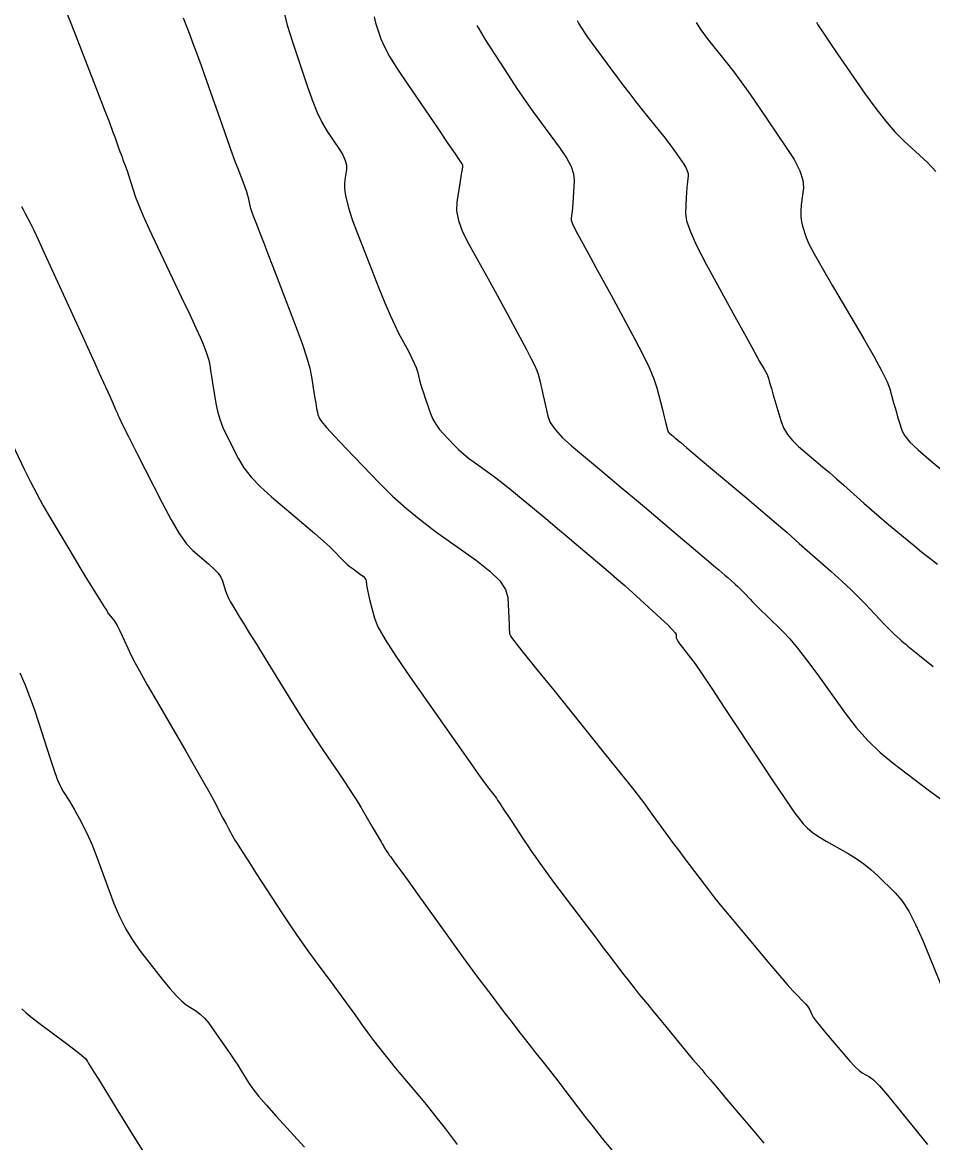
# Model space of a CAD drawing. Extents: x 2082232 to 2083549, y 592624 to 593832.
# Drawn here: x 2083243.1 to 2083289.1, y 592981.5 to 593038.1 of the extents above; entities that cross this region are included whole.
import ezdxf

# ---------------------------------------------------------------- set-up
doc = ezdxf.new("R2010")
doc.units = 0
doc.layers.add('DT_X_Contour_Major', color=7, linetype='Continuous')
doc.layers.add('DT_X_Contour_Minor', color=7, linetype='Continuous')

msp = doc.modelspace()

# ---------------------------------------------------------------- linework, layer by layer
at = {"layer": 'DT_X_Contour_Major'}
for points in [[(2083266.063, 593037.978), (2083266.131, 593037.843), (2083266.501, 593037.234), (2083267.659, 593035.448), (2083268.085, 593034.8), (2083268.496, 593034.193), (2083268.893, 593033.629), (2083269.274, 593033.107), (2083270.271, 593031.771), (2083270.596, 593031.293), (2083270.822, 593030.862), (2083270.95, 593030.477), (2083270.979, 593030.138), (2083270.927, 593029.296), (2083270.908, 593029.009), (2083270.89, 593028.778), (2083270.874, 593028.605), (2083270.859, 593028.488), (2083270.822, 593028.252), (2083270.831, 593028.136), (2083270.887, 593027.965), (2083270.989, 593027.738), (2083271.137, 593027.456), (2083271.596, 593026.629), (2083271.802, 593026.254), (2083272.079, 593025.749), (2083272.425, 593025.114), (2083272.84, 593024.35), (2083274.041, 593022.136), (2083274.448, 593021.359), (2083274.769, 593020.687), (2083275.004, 593020.121), (2083275.153, 593019.66), (2083275.435, 593018.572), (2083275.529, 593018.209), (2083275.599, 593017.936), (2083275.645, 593017.754), (2083275.667, 593017.662), (2083275.694, 593017.537), (2083275.708, 593017.491), (2083275.731, 593017.448), (2083275.761, 593017.408), (2083275.8, 593017.371), (2083275.916, 593017.275), (2083275.959, 593017.239), (2083276.005, 593017.201), (2083276.051, 593017.161), (2083276.099, 593017.121), (2083276.229, 593017.011), (2083276.362, 593016.899), (2083276.664, 593016.644), (2083277.136, 593016.248), (2083277.776, 593015.71), (2083279.709, 593014.086), (2083280.417, 593013.487), (2083281.095, 593012.907), (2083281.74, 593012.348), (2083282.354, 593011.807), (2083283.948, 593010.393), (2083284.505, 593009.893), (2083284.982, 593009.451), (2083285.378, 593009.07), (2083285.692, 593008.747), (2083286.423, 593007.967), (2083286.676, 593007.7), (2083286.886, 593007.483), (2083287.054, 593007.315), (2083287.179, 593007.198), (2083287.455, 593006.952), (2083287.551, 593006.867), (2083287.631, 593006.798), (2083287.696, 593006.743), (2083287.746, 593006.703), (2083287.857, 593006.617), (2083288.025, 593006.48), (2083288.447, 593006.136), (2083289.122, 593005.583)], [(2083243.038, 593028.828), (2083243.114, 593028.674), (2083243.211, 593028.485), (2083243.499, 593027.936), (2083243.647, 593027.639), (2083243.875, 593027.159), (2083244.182, 593026.497), (2083244.57, 593025.653), (2083245.711, 593023.158), (2083246.111, 593022.285), (2083246.452, 593021.536), (2083246.737, 593020.911), (2083246.964, 593020.41), (2083247.492, 593019.242), (2083247.666, 593018.857), (2083247.791, 593018.577), (2083247.867, 593018.403), (2083247.893, 593018.335), (2083247.9, 593018.295), (2083247.962, 593018.163), (2083248.143, 593017.799), (2083248.443, 593017.202), (2083248.862, 593016.372), (2083250.138, 593013.848), (2083250.594, 593012.989), (2083251.006, 593012.302), (2083251.373, 593011.788), (2083251.695, 593011.446), (2083252.494, 593010.767), (2083252.763, 593010.522), (2083252.969, 593010.298), (2083253.113, 593010.094), (2083253.195, 593009.911), (2083253.331, 593009.449), (2083253.393, 593009.269), (2083253.478, 593009.075), (2083253.585, 593008.866), (2083253.716, 593008.643), (2083254.093, 593008.03), (2083254.278, 593007.73), (2083254.549, 593007.29), (2083254.907, 593006.709), (2083255.352, 593005.987), (2083256.654, 593003.875), (2083257.12, 593003.125), (2083257.544, 593002.457), (2083257.925, 593001.872), (2083258.263, 593001.369), (2083259.106, 593000.138), (2083259.411, 592999.687), (2083259.691, 592999.259), (2083259.948, 592998.852), (2083260.181, 592998.467), (2083260.77, 592997.471), (2083260.967, 592997.137), (2083261.116, 592996.884), (2083261.217, 592996.712), (2083261.27, 592996.619), (2083261.347, 592996.481), (2083261.376, 592996.431), (2083261.403, 592996.385), (2083261.429, 592996.342), (2083261.453, 592996.304), (2083261.517, 592996.205), (2083261.546, 592996.163), (2083261.583, 592996.11), (2083261.63, 592996.046), (2083261.686, 592995.971), (2083261.846, 592995.756), (2083261.967, 592995.59), (2083262.211, 592995.252), (2083262.577, 592994.743), (2083263.066, 592994.062), (2083264.531, 592992.017), (2083265.044, 592991.305), (2083265.482, 592990.7), (2083265.846, 592990.205), (2083266.136, 592989.817), (2083266.811, 592988.929), (2083267.057, 592988.605), (2083267.29, 592988.299), (2083267.51, 592988.011), (2083267.717, 592987.741), (2083268.252, 592987.046), (2083268.448, 592986.792), (2083268.634, 592986.553), (2083268.811, 592986.329), (2083268.978, 592986.119), (2083269.41, 592985.579), (2083269.6, 592985.339), (2083269.845, 592985.024), (2083270.145, 592984.635), (2083270.5, 592984.172), (2083271.52, 592982.836), (2083271.929, 592982.309), (2083272.391, 592981.728), (2083272.907, 592981.095)]]:
    msp.add_lwpolyline(points, dxfattribs=at)
at = {"layer": 'DT_X_Contour_Minor'}
for points in [[(2083245.28, 593038.728), (2083245.521, 593038.102), (2083245.855, 593037.243), (2083246.868, 593034.638), (2083247.209, 593033.76), (2083247.472, 593033.079), (2083247.656, 593032.594), (2083247.762, 593032.306), (2083247.941, 593031.8), (2083248.005, 593031.621), (2083248.062, 593031.46), (2083248.114, 593031.32), (2083248.16, 593031.2), (2083248.275, 593030.905), (2083248.324, 593030.771), (2083248.386, 593030.592), (2083248.461, 593030.367), (2083248.549, 593030.096), (2083248.799, 593029.313), (2083248.938, 593028.936), (2083249.169, 593028.392), (2083249.491, 593027.68), (2083249.905, 593026.801), (2083251.129, 593024.234), (2083251.539, 593023.369), (2083251.851, 593022.7), (2083252.066, 593022.228), (2083252.183, 593021.951), (2083252.365, 593021.476), (2083252.426, 593021.311), (2083252.473, 593021.175), (2083252.505, 593021.068), (2083252.522, 593020.988), (2083252.549, 593020.814), (2083252.565, 593020.709), (2083252.595, 593020.524), (2083252.636, 593020.258), (2083252.691, 593019.912), (2083252.853, 593018.884), (2083252.934, 593018.492), (2083253.055, 593018.087), (2083253.216, 593017.669), (2083253.417, 593017.239), (2083254.006, 593016.075), (2083254.275, 593015.628), (2083254.643, 593015.16), (2083255.108, 593014.671), (2083255.672, 593014.16), (2083257.305, 593012.772), (2083257.859, 593012.298), (2083258.296, 593011.915), (2083258.618, 593011.625), (2083258.823, 593011.426), (2083259.214, 593011.02), (2083259.361, 593010.874), (2083259.506, 593010.74), (2083259.65, 593010.619), (2083259.794, 593010.511), (2083260.174, 593010.239), (2083260.3, 593010.141), (2083260.39, 593010.051), (2083260.446, 593009.968), (2083260.467, 593009.894), (2083260.475, 593009.705), (2083260.488, 593009.602), (2083260.522, 593009.435), (2083260.576, 593009.203), (2083260.651, 593008.906), (2083260.877, 593008.027), (2083261.053, 593007.593), (2083261.414, 593006.95), (2083261.96, 593006.097), (2083262.689, 593005.034), (2083264.879, 593001.922), (2083265.607, 593000.89), (2083266.146, 593000.128), (2083266.498, 592999.636), (2083266.662, 592999.414), (2083266.85, 592999.182), (2083266.918, 592999.094), (2083266.984, 592999.007), (2083267.047, 592998.919), (2083267.107, 592998.83), (2083267.263, 592998.593), (2083267.342, 592998.474), (2083267.462, 592998.291), (2083267.623, 592998.047), (2083267.825, 592997.74), (2083268.418, 592996.838), (2083268.631, 592996.517), (2083268.825, 592996.229), (2083269, 592995.975), (2083269.155, 592995.755), (2083269.544, 592995.213), (2083269.714, 592994.979), (2083269.933, 592994.683), (2083270.201, 592994.326), (2083270.517, 592993.908), (2083271.425, 592992.711), (2083271.761, 592992.269), (2083272.085, 592991.843), (2083272.398, 592991.433), (2083272.699, 592991.037), (2083273.489, 592990.003), (2083273.767, 592989.642), (2083274.008, 592989.333), (2083274.213, 592989.076), (2083274.38, 592988.872), (2083274.779, 592988.397), (2083274.943, 592988.2), (2083275.138, 592987.964), (2083275.362, 592987.69), (2083275.616, 592987.377), (2083276.335, 592986.492), (2083276.585, 592986.184), (2083276.798, 592985.927), (2083276.972, 592985.719), (2083277.109, 592985.56), (2083277.424, 592985.204), (2083277.592, 592985.011), (2083277.858, 592984.699), (2083278.223, 592984.268), (2083278.687, 592983.717), (2083280.057, 592982.091), (2083280.561, 592981.482)], [(2083251.202, 593038.369), (2083251.538, 593037.506), (2083251.685, 593037.117), (2083251.875, 593036.6), (2083252.108, 593035.953), (2083252.383, 593035.178), (2083253.174, 593032.939), (2083253.445, 593032.173), (2083253.667, 593031.554), (2083253.839, 593031.083), (2083253.961, 593030.759), (2083254.22, 593030.092), (2083254.309, 593029.854), (2083254.384, 593029.64), (2083254.443, 593029.45), (2083254.486, 593029.284), (2083254.582, 593028.873), (2083254.627, 593028.704), (2083254.691, 593028.505), (2083254.772, 593028.276), (2083254.871, 593028.017), (2083255.159, 593027.288), (2083255.295, 593026.94), (2083255.487, 593026.445), (2083255.734, 593025.803), (2083256.037, 593025.014), (2083256.918, 593022.711), (2083257.215, 593021.909), (2083257.443, 593021.228), (2083257.604, 593020.668), (2083257.696, 593020.23), (2083257.851, 593019.225), (2083257.906, 593018.885), (2083257.952, 593018.621), (2083257.991, 593018.431), (2083258.021, 593018.317), (2083258.093, 593018.112), (2083258.196, 593017.962), (2083258.453, 593017.664), (2083258.865, 593017.219), (2083259.429, 593016.626), (2083261.14, 593014.85), (2083261.798, 593014.198), (2083262.49, 593013.574), (2083263.215, 593012.979), (2083263.973, 593012.412), (2083266.039, 593010.937), (2083266.719, 593010.405), (2083267.21, 593009.916), (2083267.511, 593009.469), (2083267.623, 593009.065), (2083267.668, 593008.043), (2083267.684, 593007.706), (2083267.696, 593007.46), (2083267.705, 593007.306), (2083267.711, 593007.243), (2083267.723, 593007.199), (2083267.732, 593007.177), (2083267.75, 593007.144), (2083267.778, 593007.101), (2083267.815, 593007.047), (2083267.926, 593006.889), (2083268.083, 593006.688), (2083268.471, 593006.202), (2083269.09, 593005.432), (2083269.941, 593004.377), (2083272.516, 593001.186), (2083273.368, 593000.129), (2083273.992, 592999.35), (2083274.388, 592998.849), (2083274.556, 592998.627), (2083274.701, 592998.407), (2083274.781, 592998.292), (2083274.911, 592998.11), (2083275.091, 592997.862), (2083275.322, 592997.549), (2083276.005, 592996.625), (2083276.263, 592996.278), (2083276.524, 592995.929), (2083276.789, 592995.578), (2083277.056, 592995.226), (2083277.775, 592994.285), (2083278.079, 592993.895), (2083278.452, 592993.431), (2083278.894, 592992.893), (2083279.405, 592992.28), (2083280.858, 592990.548), (2083281.352, 592989.964), (2083281.742, 592989.51), (2083282.028, 592989.186), (2083282.211, 592988.993), (2083282.561, 592988.653), (2083282.68, 592988.53), (2083282.776, 592988.417), (2083282.847, 592988.314), (2083282.895, 592988.221), (2083282.991, 592987.987), (2083283.063, 592987.861), (2083283.21, 592987.659), (2083283.43, 592987.382), (2083283.725, 592987.028), (2083284.607, 592985.985), (2083284.915, 592985.633), (2083285.174, 592985.36), (2083285.385, 592985.165), (2083285.548, 592985.049), (2083285.918, 592984.843), (2083286.11, 592984.687), (2083286.41, 592984.376), (2083286.816, 592983.908), (2083287.329, 592983.284), (2083288.839, 592981.413)], [(2083256.322, 593038.533), (2083256.477, 593037.949), (2083256.713, 593037.202), (2083257.452, 593034.991), (2083257.723, 593034.224), (2083257.982, 593033.58), (2083258.229, 593033.06), (2083258.464, 593032.662), (2083259.074, 593031.767), (2083259.271, 593031.449), (2083259.401, 593031.167), (2083259.467, 593030.919), (2083259.467, 593030.708), (2083259.381, 593030.191), (2083259.358, 593029.995), (2083259.356, 593029.796), (2083259.375, 593029.593), (2083259.413, 593029.386), (2083259.543, 593028.831), (2083259.625, 593028.549), (2083259.774, 593028.121), (2083259.988, 593027.546), (2083260.269, 593026.825), (2083261.106, 593024.706), (2083261.403, 593023.968), (2083261.669, 593023.343), (2083261.901, 593022.831), (2083262.101, 593022.432), (2083262.592, 593021.519), (2083262.758, 593021.199), (2083262.889, 593020.922), (2083262.985, 593020.689), (2083263.047, 593020.5), (2083263.163, 593020.053), (2083263.213, 593019.871), (2083263.278, 593019.658), (2083263.357, 593019.415), (2083263.45, 593019.141), (2083263.718, 593018.372), (2083263.832, 593018.092), (2083263.975, 593017.829), (2083264.146, 593017.582), (2083264.345, 593017.353), (2083264.913, 593016.763), (2083265.136, 593016.544), (2083265.378, 593016.327), (2083265.641, 593016.114), (2083265.923, 593015.904), (2083266.702, 593015.348), (2083267.021, 593015.113), (2083267.393, 593014.825), (2083267.817, 593014.484), (2083268.295, 593014.091), (2083269.64, 593012.971), (2083270.136, 593012.557), (2083270.615, 593012.156), (2083271.078, 593011.767), (2083271.523, 593011.39), (2083272.689, 593010.402), (2083273.12, 593010.034), (2083273.537, 593009.67), (2083273.941, 593009.31), (2083274.331, 593008.954), (2083275.354, 593008.012), (2083275.69, 593007.696), (2083275.931, 593007.453), (2083276.077, 593007.285), (2083276.129, 593007.191), (2083276.138, 593007.038), (2083276.16, 593006.964), (2083276.22, 593006.855), (2083276.318, 593006.712), (2083276.454, 593006.535), (2083276.865, 593006.016), (2083277.087, 593005.713), (2083277.445, 593005.196), (2083277.939, 593004.462), (2083278.569, 593003.513), (2083280.429, 593000.694), (2083281.059, 592999.744), (2083281.555, 592999.008), (2083281.915, 592998.485), (2083282.141, 592998.175), (2083282.563, 592997.636), (2083282.754, 592997.429), (2083283.009, 592997.214), (2083283.329, 592996.99), (2083283.714, 592996.758), (2083284.827, 592996.126), (2083285.234, 592995.879), (2083285.62, 592995.609), (2083285.984, 592995.318), (2083286.328, 592995.005), (2083287.215, 592994.141), (2083287.552, 592993.747), (2083287.895, 592993.213), (2083288.244, 592992.539), (2083288.601, 592991.726), (2083289.561, 592989.371)], [(2083260.856, 593038.415), (2083260.935, 593038.113), (2083261.206, 593037.302), (2083261.367, 593036.931), (2083261.646, 593036.424), (2083262.044, 593035.784), (2083262.559, 593035.008), (2083264.092, 593032.76), (2083264.596, 593032.021), (2083264.959, 593031.488), (2083265.182, 593031.161), (2083265.263, 593031.042), (2083265.29, 593030.999), (2083265.3, 593030.984), (2083265.308, 593030.972), (2083265.315, 593030.963), (2083265.319, 593030.956), (2083265.33, 593030.942), (2083265.334, 593030.936), (2083265.336, 593030.932), (2083265.337, 593030.928), (2083265.338, 593030.924), (2083265.337, 593030.915), (2083265.329, 593030.862), (2083265.305, 593030.711), (2083265.266, 593030.461), (2083265.21, 593030.112), (2083265.042, 593029.05), (2083265.032, 593028.62), (2083265.13, 593028.123), (2083265.335, 593027.561), (2083265.647, 593026.934), (2083266.624, 593025.174), (2083266.976, 593024.536), (2083267.302, 593023.943), (2083267.601, 593023.395), (2083267.873, 593022.892), (2083268.562, 593021.609), (2083268.793, 593021.17), (2083268.968, 593020.815), (2083269.089, 593020.544), (2083269.154, 593020.357), (2083269.254, 593019.972), (2083269.296, 593019.806), (2083269.344, 593019.6), (2083269.4, 593019.353), (2083269.463, 593019.065), (2083269.641, 593018.241), (2083269.766, 593017.915), (2083270.008, 593017.556), (2083270.366, 593017.163), (2083270.84, 593016.736), (2083272.26, 593015.554), (2083272.801, 593015.102), (2083273.359, 593014.634), (2083273.934, 593014.15), (2083274.526, 593013.65), (2083276.127, 593012.293), (2083276.674, 593011.83), (2083277.113, 593011.459), (2083277.444, 593011.179), (2083277.668, 593010.991), (2083278.121, 593010.61), (2083278.287, 593010.469), (2083278.446, 593010.334), (2083278.597, 593010.202), (2083278.741, 593010.076), (2083279.114, 593009.744), (2083279.25, 593009.622), (2083279.376, 593009.503), (2083279.492, 593009.388), (2083279.6, 593009.277), (2083279.873, 593008.985), (2083280.002, 593008.851), (2083280.183, 593008.669), (2083280.416, 593008.437), (2083280.702, 593008.157), (2083281.533, 593007.344), (2083281.874, 593006.983), (2083282.272, 593006.51), (2083282.727, 593005.925), (2083283.241, 593005.228), (2083284.686, 593003.219), (2083285.243, 593002.497), (2083285.831, 593001.836), (2083286.451, 593001.238), (2083287.101, 593000.701), (2083288.877, 592999.351), (2083289.501, 592998.885)], [(2083271.125, 593038.239), (2083271.215, 593038.063), (2083271.516, 593037.599), (2083271.653, 593037.396), (2083271.838, 593037.133), (2083272.071, 593036.813), (2083272.352, 593036.433), (2083273.166, 593035.342), (2083273.473, 593034.934), (2083273.784, 593034.529), (2083274.1, 593034.125), (2083274.419, 593033.724), (2083275.275, 593032.657), (2083275.572, 593032.284), (2083275.821, 593031.963), (2083276.021, 593031.696), (2083276.173, 593031.481), (2083276.514, 593030.981), (2083276.624, 593030.803), (2083276.699, 593030.644), (2083276.739, 593030.504), (2083276.743, 593030.383), (2083276.707, 593030.087), (2083276.693, 593029.953), (2083276.678, 593029.773), (2083276.663, 593029.548), (2083276.647, 593029.276), (2083276.604, 593028.49), (2083276.658, 593028.109), (2083276.851, 593027.553), (2083277.183, 593026.823), (2083277.654, 593025.92), (2083279.097, 593023.278), (2083279.582, 593022.393), (2083279.953, 593021.719), (2083280.21, 593021.255), (2083280.354, 593021.001), (2083280.587, 593020.607), (2083280.666, 593020.467), (2083280.728, 593020.345), (2083280.774, 593020.241), (2083280.803, 593020.153), (2083280.86, 593019.944), (2083280.893, 593019.828), (2083280.948, 593019.636), (2083281.027, 593019.37), (2083281.128, 593019.029), (2083281.428, 593018.02), (2083281.568, 593017.654), (2083281.762, 593017.313), (2083282.011, 593016.998), (2083282.314, 593016.707), (2083283.195, 593015.967), (2083283.531, 593015.682), (2083283.88, 593015.382), (2083284.241, 593015.068), (2083284.614, 593014.739), (2083285.626, 593013.842), (2083286.005, 593013.507), (2083286.387, 593013.177), (2083286.769, 593012.851), (2083287.153, 593012.529), (2083288.178, 593011.675), (2083288.565, 593011.359), (2083288.956, 593011.053), (2083289.353, 593010.756)], [(2083277.147, 593038.143), (2083277.382, 593037.758), (2083277.701, 593037.329), (2083278.666, 593036.127), (2083279.044, 593035.642), (2083279.454, 593035.091), (2083279.895, 593034.473), (2083280.368, 593033.789), (2083281.671, 593031.873), (2083282.094, 593031.204), (2083282.385, 593030.633), (2083282.543, 593030.159), (2083282.569, 593029.784), (2083282.463, 593028.914), (2083282.437, 593028.601), (2083282.439, 593028.317), (2083282.468, 593028.061), (2083282.525, 593027.832), (2083282.714, 593027.261), (2083282.85, 593026.948), (2083283.116, 593026.438), (2083283.512, 593025.73), (2083284.039, 593024.825), (2083285.616, 593022.148), (2083286.142, 593021.237), (2083286.538, 593020.511), (2083286.805, 593019.97), (2083286.941, 593019.614), (2083287.131, 593018.911), (2083287.201, 593018.656), (2083287.268, 593018.418), (2083287.333, 593018.196), (2083287.396, 593017.992), (2083287.559, 593017.471), (2083287.69, 593017.236), (2083287.958, 593016.922), (2083288.365, 593016.529), (2083288.909, 593016.058), (2083290.545, 593014.695)], [(2083283.223, 593038.155), (2083283.306, 593038.011), (2083283.515, 593037.691), (2083283.851, 593037.195), (2083284.313, 593036.525), (2083285.715, 593034.502), (2083286.23, 593033.787), (2083286.725, 593033.158), (2083287.2, 593032.616), (2083287.654, 593032.16), (2083288.839, 593031.06), (2083289.262, 593030.609)], [(2083242.386, 593017.199), (2083243.182, 593015.528), (2083243.485, 593014.908), (2083243.8, 593014.302), (2083244.124, 593013.71), (2083244.46, 593013.132), (2083245.368, 593011.609), (2083245.692, 593011.068), (2083245.98, 593010.589), (2083246.233, 593010.172), (2083246.451, 593009.816), (2083246.986, 593008.949), (2083247.169, 593008.654), (2083247.32, 593008.421), (2083247.436, 593008.25), (2083247.52, 593008.14), (2083247.698, 593007.928), (2083247.774, 593007.819), (2083247.87, 593007.651), (2083247.985, 593007.424), (2083248.119, 593007.138), (2083248.504, 593006.296), (2083248.698, 593005.903), (2083248.992, 593005.354), (2083249.387, 593004.651), (2083249.882, 593003.793), (2083251.336, 593001.297), (2083251.834, 593000.438), (2083252.239, 592999.732), (2083252.549, 592999.18), (2083252.766, 592998.781), (2083253.219, 592997.922), (2083253.374, 592997.628), (2083253.502, 592997.389), (2083253.6, 592997.206), (2083253.671, 592997.077), (2083253.82, 592996.809), (2083253.93, 592996.628), (2083254.147, 592996.286), (2083254.471, 592995.783), (2083254.903, 592995.119), (2083256.197, 592993.133), (2083256.666, 592992.423), (2083257.102, 592991.78), (2083257.505, 592991.204), (2083257.876, 592990.697), (2083258.82, 592989.433), (2083259.146, 592988.994), (2083259.417, 592988.627), (2083259.633, 592988.33), (2083259.794, 592988.105), (2083260.147, 592987.598), (2083260.29, 592987.398), (2083260.452, 592987.178), (2083260.634, 592986.937), (2083260.835, 592986.677), (2083261.399, 592985.956), (2083261.62, 592985.678), (2083261.859, 592985.383), (2083262.117, 592985.072), (2083262.394, 592984.744), (2083263.158, 592983.848), (2083263.492, 592983.445), (2083263.922, 592982.905), (2083264.447, 592982.229), (2083265.068, 592981.417)], [(2083242.939, 593005.269), (2083243.196, 593004.681), (2083243.44, 593004.069), (2083243.672, 593003.433), (2083243.892, 593002.773), (2083244.46, 593000.981), (2083244.662, 593000.369), (2083244.84, 592999.879), (2083244.996, 592999.511), (2083245.129, 592999.263), (2083245.453, 592998.766), (2083245.575, 592998.574), (2083245.697, 592998.369), (2083245.819, 592998.152), (2083245.941, 592997.922), (2083246.268, 592997.294), (2083246.407, 592997.002), (2083246.58, 592996.596), (2083246.786, 592996.077), (2083247.025, 592995.445), (2083247.707, 592993.607), (2083247.983, 592992.939), (2083248.298, 592992.311), (2083248.652, 592991.725), (2083249.046, 592991.18), (2083250.148, 592989.781), (2083250.534, 592989.306), (2083250.864, 592988.932), (2083251.139, 592988.659), (2083251.359, 592988.486), (2083251.872, 592988.159), (2083252.07, 592988.009), (2083252.278, 592987.805), (2083252.497, 592987.548), (2083252.726, 592987.236), (2083253.351, 592986.334), (2083253.576, 592986.008), (2083253.779, 592985.705), (2083253.961, 592985.426), (2083254.123, 592985.17), (2083254.526, 592984.52), (2083254.726, 592984.233), (2083255.022, 592983.86), (2083255.416, 592983.4), (2083255.906, 592982.853), (2083257.343, 592981.28)], [(2083243.052, 592988.28), (2083243.261, 592988.077), (2083243.575, 592987.817), (2083243.993, 592987.498), (2083245.245, 592986.573), (2083245.661, 592986.262), (2083245.969, 592986.024), (2083246.168, 592985.857), (2083246.26, 592985.763), (2083246.359, 592985.608), (2083246.422, 592985.509), (2083246.535, 592985.327), (2083246.7, 592985.062), (2083246.916, 592984.714), (2083247.56, 592983.677), (2083247.822, 592983.253), (2083248.128, 592982.76), (2083248.477, 592982.199), (2083248.868, 592981.568), (2083249.969, 592979.794)]]:
    msp.add_lwpolyline(points, dxfattribs=at)

doc.saveas('drawing.dxf')
